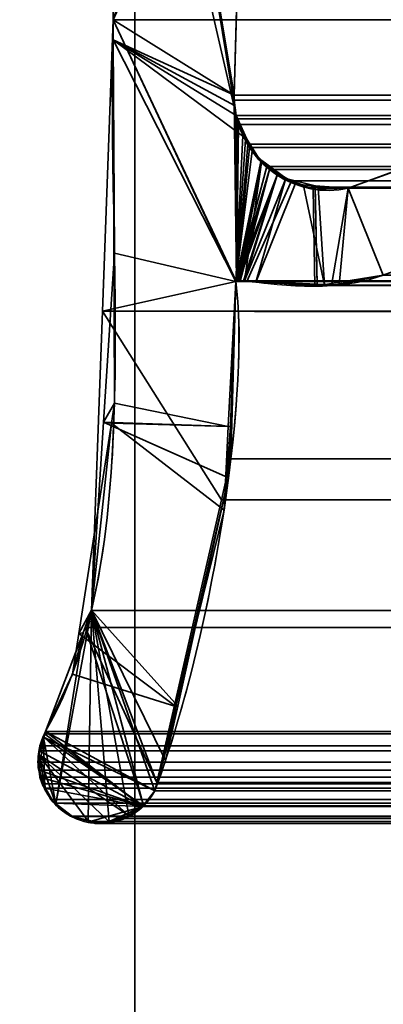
# Model space of a CAD drawing. Header units: millimetres. Extents: x -603 to 3703, y -115 to 249.
# Tile 538 of 656: x 1025 to 1028, y -5 to 3. Entities that reach past the tile are written whole.
import ezdxf

# ---------------------------------------------------------------- set-up
doc = ezdxf.new("R2010")
doc.units = ezdxf.units.MM
doc.layers.add('152', color=7, linetype='Continuous', true_color=0xffffff)

# ---------------------------------------------------------------- blocks, each defined once
blk = doc.blocks.new('UG_SURFACE_002')
at = {"layer": '152', "color": 252, "linetype": 'Continuous', "lineweight": 35}
for points in [[(2165, -13.4, 2212.25), (2165, 230.4, 2212.25), (835, 230.4, 2212.25), (835, -13.4, 2212.25)], [(985, -13.4, 2062.2499), (985, 230.4, 2062.2499), (2015.0001, 230.4, 2062.2499), (2015.0001, -13.4, 2062.2499)]]:
    blk.add_3dface(points, dxfattribs=at)
blk = doc.blocks.new('UG_SURFACE_113')
at = {"layer": '152', "color": 7, "linetype": 'Continuous', "lineweight": 35}
for points in [[(1026.8117, 1.8784, 2020.4382), (1025.9112, 7.3541, 2021.3387), (1025.8678, 6.0177, 2021.3821), (1025.8716, 5.9608, 2021.3785)], [(1025.9112, 7.3541, 2021.3387), (1026.799, 1.9593, 2020.4511), (1026.7951, 2.0412, 2020.4549)], [(1025.9112, 7.3541, 2021.3387), (1026.8117, 1.8784, 2020.4382), (1026.799, 1.9593, 2020.4511)], [(1026.7951, 2.0412, 2020.4549), (1026.8776, 4.9715, 2020.3724), (1025.9112, 7.3541, 2021.3387)], [(1025.825, 2.6459, -8.75), (1027.0734, 6.4097, -8.75), (1026.9108, 5.1239, -8.75), (1026.9032, 5.0887, -8.75)], [(1027.0734, 6.4097, -8.75), (1025.825, 2.6459, -8.75), (1025.8716, 5.9608, -8.75)], [(1025.825, 2.6459, 2021.425), (1025.8716, 5.9608, 2021.3785), (1025.8716, 5.9608, -8.75), (1025.825, 2.6459, -8.75)], [(1025.8716, 5.9608, 2021.3785), (1025.825, 2.6459, 2021.425), (1025.826, 2.4847, 2021.4241), (1026.8117, 1.8784, 2020.4382)], [(1026.9032, 5.0887, -8.75), (1026.8776, 4.9715, -8.75), (1025.825, 2.6459, -8.75)], [(1026.8776, 4.9715, -8.75), (1026.7951, 2.0412, -8.75), (1025.8255, 2.4846, -8.75), (1025.825, 2.6459, -8.75)], [(1026.7951, 2.0412, -8.75), (1026.8776, 4.9715, -8.75), (1026.8776, 4.9715, 2020.3724), (1026.7951, 2.0412, 2020.4549)], [(1025.825, 2.6459, -8.75), (1025.8255, 2.4846, -8.75), (1025.826, 2.4847, 2021.4241)], [(1025.826, 2.4847, 2021.4241), (1025.825, 2.6459, 2021.425), (1025.825, 2.6459, -8.75)], [(1025.8358, 0.7759, 2021.4143), (1025.826, 2.4847, 2021.4241), (1025.8255, 2.4846, -8.75)], [(1025.8358, 0.7759, 2021.4143), (1025.8255, 2.4846, -8.75), (1025.8352, -0.4257, -8.75)], [(1025.8255, 2.4846, -8.75), (1026.8117, 1.8784, -8.75), (1026.8961, 1.6882, -8.75)], [(1025.8255, 2.4846, -8.75), (1026.7951, 2.0412, -8.75), (1026.799, 1.9593, -8.75)], [(1026.799, 1.9593, -8.75), (1026.8117, 1.8784, -8.75), (1025.8255, 2.4846, -8.75)], [(1026.8961, 1.6882, -8.75), (1026.9387, 1.592, -8.75), (1026.8074, 0.5499, -8.75), (1025.8255, 2.4846, -8.75)], [(1025.8352, -0.4257, -8.75), (1025.8255, 2.4846, -8.75), (1026.8074, 0.5499, -8.75), (1026.7483, -0.6131, -8.75)], [(1025.826, 2.4847, 2021.4241), (1026.8074, 0.5499, 2020.4425), (1026.8643, 1.7194, 2020.3857), (1026.8117, 1.8784, 2020.4382)], [(1026.8074, 0.5499, 2020.4425), (1025.826, 2.4847, 2021.4241), (1025.8358, 0.7759, 2021.4143)], [(1026.799, 1.9593, -8.75), (1026.7951, 2.0412, -8.75), (1026.7951, 2.0412, 2020.4549), (1026.799, 1.9593, 2020.4511)], [(1027.7102, 1.295, -8.75), (1029.6266, 1.997, -8.75), (1029.4485, 1.1329, -8.75), (1027.9915, 0.5991, -8.75)], [(1027.9915, 0.5991, 2019.2585), (1029.4485, 1.1329, 2017.8015), (1029.6266, 1.997, 2017.6234), (1027.7102, 1.295, 2019.5398)], [(1029.6266, 1.997, -8.75), (1027.7102, 1.295, -8.75), (1027.7102, 1.295, 2019.5398), (1029.6266, 1.997, 2017.6234)], [(1026.799, 1.9593, 2020.4511), (1026.8117, 1.8784, 2020.4382), (1026.8117, 1.8784, -8.75), (1026.799, 1.9593, -8.75)], [(1026.8117, 1.8784, -8.75), (1026.8643, 1.7194, 2020.3857), (1026.8865, 1.6875, 2020.3636)], [(1026.8117, 1.8784, -8.75), (1026.8117, 1.8784, 2020.4382), (1026.8643, 1.7194, 2020.3857)], [(1026.8865, 1.6875, 2020.3636), (1026.8961, 1.6882, -8.75), (1026.8117, 1.8784, -8.75)], [(1026.8865, 1.6875, 2020.3636), (1026.8643, 1.7194, 2020.3857), (1026.8074, 0.5499, 2020.4425)], [(1027.0091, 1.5104, 2020.2408), (1026.8865, 1.6875, 2020.3636), (1026.8074, 0.5499, 2020.4425)], [(1026.8961, 1.6882, -8.75), (1026.8865, 1.6875, 2020.3636), (1027.0091, 1.5104, 2020.2408)], [(1027.0091, 1.5104, 2020.2408), (1026.9387, 1.592, -8.75), (1026.8961, 1.6882, -8.75)], [(1026.8074, 0.5499, -8.75), (1026.9387, 1.592, -8.75), (1027.0166, 1.518, -8.75)], [(1027.0091, 1.5104, 2020.2408), (1027.0166, 1.518, -8.75), (1026.9387, 1.592, -8.75)], [(1027.0166, 1.518, -8.75), (1027.1401, 1.4006, -8.75), (1026.8074, 0.5499, -8.75)], [(1026.8074, 0.5499, 2020.4425), (1027.0144, 1.5029, 2020.2355), (1027.0091, 1.5104, 2020.2408)], [(1027.0144, 1.5029, 2020.2355), (1026.8074, 0.5499, 2020.4425), (1026.8161, 0.553, 2020.4339)], [(1026.8161, 0.553, 2020.4339), (1026.8192, 0.5541, 2020.4308), (1027.0144, 1.5029, 2020.2355)], [(1027.0144, 1.5029, 2020.2355), (1026.8192, 0.5541, 2020.4308), (1026.8337, 0.5532, 2020.4163)], [(1027.0144, 1.5029, 2020.2355), (1026.8337, 0.5532, 2020.4163), (1026.8778, 0.5502, 2020.3722)], [(1027.2093, 1.3763, 2020.0408), (1027.0144, 1.5029, 2020.2355), (1026.8778, 0.5502, 2020.3722), (1026.9682, 0.5441, 2020.2818)], [(1027.0166, 1.518, -8.75), (1027.0091, 1.5104, 2020.2408), (1027.0144, 1.5029, 2020.2355)], [(1027.0166, 1.518, -8.75), (1027.0144, 1.5029, 2020.2355), (1027.2093, 1.3763, 2020.0408)], [(1027.2093, 1.3763, 2020.0408), (1027.1401, 1.4006, -8.75), (1027.0166, 1.518, -8.75)], [(1026.8157, 0.5533, -8.75), (1026.8074, 0.5499, -8.75), (1027.1401, 1.4006, -8.75)], [(1026.8161, 0.5534, -8.75), (1026.8157, 0.5533, -8.75), (1027.1401, 1.4006, -8.75)], [(1026.8338, 0.5537, -8.75), (1026.8161, 0.5534, -8.75), (1027.1401, 1.4006, -8.75)], [(1027.1401, 1.4006, -8.75), (1026.8703, 0.5545, -8.75), (1026.8338, 0.5537, -8.75)], [(1026.8779, 0.5539, -8.75), (1026.8703, 0.5545, -8.75), (1027.1401, 1.4006, -8.75)], [(1026.8779, 0.5539, -8.75), (1027.1401, 1.4006, -8.75), (1027.2092, 1.3738, -8.75)], [(1027.2092, 1.3738, -8.75), (1027.4289, 1.2884, -8.75), (1027.4434, 0.5105, -8.75), (1026.8779, 0.5539, -8.75)], [(1026.9682, 0.5441, 2020.2818), (1027.2847, 1.3273, 2019.9654), (1027.2093, 1.3763, 2020.0408)], [(1027.2093, 1.3763, 2020.0408), (1027.2092, 1.3738, -8.75), (1027.1401, 1.4006, -8.75)], [(1027.2092, 1.3738, -8.75), (1027.2093, 1.3763, 2020.0408), (1027.2847, 1.3273, 2019.9654)], [(1027.2092, 1.3738, -8.75), (1027.2847, 1.3273, 2019.9654), (1027.4458, 1.3151, 2019.8042)], [(1027.4458, 1.3151, 2019.8042), (1027.4289, 1.2884, -8.75), (1027.2092, 1.3738, -8.75)], [(1027.4458, 1.3151, 2019.8042), (1027.2847, 1.3273, 2019.9654), (1026.9682, 0.5441, 2020.2818), (1027.4619, 0.5275, 2019.788)], [(1027.4458, 1.3151, 2019.8042), (1027.4447, 1.2888, -8.75), (1027.4289, 1.2884, -8.75)], [(1027.4612, 0.5134, -8.75), (1027.4434, 0.5105, -8.75), (1027.4289, 1.2884, -8.75), (1027.4447, 1.2888, -8.75)], [(1027.4447, 1.2888, -8.75), (1027.4458, 1.3151, 2019.8042), (1027.7102, 1.295, 2019.5398)], [(1027.4447, 1.2888, -8.75), (1027.7102, 1.295, -8.75), (1027.9915, 0.5991, -8.75), (1027.4612, 0.5134, -8.75)], [(1027.7102, 1.295, 2019.5398), (1027.7102, 1.295, -8.75), (1027.4447, 1.2888, -8.75)], [(1027.4619, 0.5275, 2019.788), (1027.6384, 0.5215, 2019.6116), (1027.7102, 1.295, 2019.5398), (1027.4458, 1.3151, 2019.8042)], [(1027.7102, 1.295, 2019.5398), (1027.6384, 0.5215, 2019.6116), (1027.9915, 0.5991, 2019.2585)], [(1029.4485, 1.1329, 2017.8015), (1027.9915, 0.5991, 2019.2585), (1027.9915, 0.5991, -8.75), (1029.4485, 1.1329, -8.75)], [(1025.8352, -0.4257, -8.75), (1025.7486, -0.5778, 2021.5013), (1025.8358, 0.7759, 2021.4143)], [(1026.7655, -0.6133, 2020.4844), (1026.8074, 0.5499, 2020.4425), (1025.8358, 0.7759, 2021.4143), (1025.7486, -0.5778, 2021.5013)], [(1026.8074, 0.5499, -8.75), (1026.8157, 0.5533, -8.75), (1026.8161, 0.553, 2020.4339)], [(1026.8161, 0.553, 2020.4339), (1026.8074, 0.5499, 2020.4425), (1026.8074, 0.5499, -8.75)], [(1026.8157, 0.5533, -8.75), (1026.8161, 0.5534, -8.75), (1026.8161, 0.553, 2020.4339)], [(1026.8337, 0.5532, 2020.4163), (1026.8192, 0.5541, 2020.4308), (1026.8161, 0.5534, -8.75)], [(1026.8192, 0.5541, 2020.4308), (1026.8161, 0.553, 2020.4339), (1026.8161, 0.5534, -8.75)], [(1026.8161, 0.5534, -8.75), (1026.8338, 0.5537, -8.75), (1026.8337, 0.5532, 2020.4163)], [(1026.8778, 0.5502, 2020.3722), (1026.8337, 0.5532, 2020.4163), (1026.8338, 0.5537, -8.75)], [(1026.8338, 0.5537, -8.75), (1026.8703, 0.5545, -8.75), (1026.8778, 0.5502, 2020.3722)], [(1026.8703, 0.5545, -8.75), (1026.8779, 0.5539, -8.75), (1026.8778, 0.5502, 2020.3722)], [(1026.9682, 0.5441, 2020.2818), (1026.8778, 0.5502, 2020.3722), (1026.8779, 0.5539, -8.75)], [(1026.8779, 0.5539, -8.75), (1027.4434, 0.5105, -8.75), (1027.4619, 0.5275, 2019.788)], [(1027.4619, 0.5275, 2019.788), (1026.9682, 0.5441, 2020.2818), (1026.8779, 0.5539, -8.75)], [(1027.4612, 0.5134, -8.75), (1027.9915, 0.5991, -8.75), (1027.9915, 0.5991, 2019.2585)], [(1027.9915, 0.5991, 2019.2585), (1027.6384, 0.5215, 2019.6116), (1027.4612, 0.5134, -8.75)], [(1026.7483, -0.6131, -8.75), (1026.8074, 0.5499, -8.75), (1026.8074, 0.5499, 2020.4425)], [(1026.8074, 0.5499, 2020.4425), (1026.7655, -0.6133, 2020.4844), (1026.7483, -0.6131, -8.75)], [(1027.4434, 0.5105, -8.75), (1027.4612, 0.5134, -8.75), (1027.4619, 0.5275, 2019.788)], [(1027.6384, 0.5215, 2019.6116), (1027.4619, 0.5275, 2019.788), (1027.4612, 0.5134, -8.75)], [(1025.8352, -0.4257, -8.75), (1025.8104, -0.5852, -8.75), (1025.7486, -0.5778, 2021.5013)], [(1025.8104, -0.5852, -8.75), (1025.8352, -0.4257, -8.75), (1026.7483, -0.6131, -8.75)], [(1025.6516, -2.085, 2021.5983), (1025.8104, -0.5852, -8.75), (1025.5485, -2.2703, -8.75)], [(1026.7142, -1.283, -8.75), (1026.3269, -2.8554, -8.75), (1025.5485, -2.2703, -8.75), (1025.8104, -0.5852, -8.75)], [(1025.6516, -2.085, 2021.5983), (1025.7486, -0.5778, 2021.5013), (1025.8104, -0.5852, -8.75)], [(1025.7486, -0.5778, 2021.5013), (1025.6516, -2.085, 2021.5983), (1026.3424, -2.8528, 2020.9076), (1026.7507, -1.0249, 2020.4992)], [(1026.7507, -1.0249, 2020.4992), (1026.7655, -0.6133, 2020.4844), (1025.7486, -0.5778, 2021.5013)], [(1025.8104, -0.5852, -8.75), (1026.7483, -0.6131, -8.75), (1026.7142, -1.283, -8.75)], [(1026.7142, -1.283, -8.75), (1026.7483, -0.6131, -8.75), (1026.7655, -0.6133, 2020.4844)], [(1026.7655, -0.6133, 2020.4844), (1026.7507, -1.0249, 2020.4992), (1026.7142, -1.283, -8.75)], [(1026.7507, -1.0249, 2020.4992), (1026.3269, -2.8554, -8.75), (1026.7142, -1.283, -8.75)], [(1026.7507, -1.0249, 2020.4992), (1026.3424, -2.8528, 2020.9076), (1026.3269, -2.8554, -8.75)], [(1025.3639, -3.6376, 2021.8861), (1025.6516, -2.085, 2021.5983), (1025.5833, -2.2645, 2021.6668)], [(1025.6516, -2.085, 2021.5983), (1025.3639, -3.6376, 2021.8861), (1025.4831, -3.7332, 2021.7669), (1025.6243, -3.7674, 2021.6258)], [(1025.5485, -2.2703, -8.75), (1025.5833, -2.2645, 2021.6668), (1025.6516, -2.085, 2021.5983)], [(1025.6516, -2.085, 2021.5983), (1025.6243, -3.7674, 2021.6258), (1025.7322, -3.7935, 2021.5178), (1025.7918, -3.7758, 2021.4581)], [(1025.6516, -2.085, 2021.5983), (1026.0653, -3.642, 2021.1847), (1026.1304, -3.5803, 2021.1196), (1026.1602, -3.5319, 2021.0898)], [(1026.1602, -3.5319, 2021.0898), (1026.245, -3.2885, 2021.0049), (1025.6516, -2.085, 2021.5983)], [(1025.6516, -2.085, 2021.5983), (1025.7918, -3.7758, 2021.4581), (1025.9507, -3.7285, 2021.2994)], [(1025.9507, -3.7285, 2021.2994), (1025.9846, -3.7184, 2021.2653), (1026.0653, -3.642, 2021.1847), (1025.6516, -2.085, 2021.5983)], [(1026.245, -3.2885, 2021.0049), (1026.3424, -2.8528, 2020.9076), (1025.6516, -2.085, 2021.5983)], [(1025.5833, -2.2645, 2021.6668), (1025.2817, -3.0566, 2021.9684), (1025.2649, -3.1036, 2021.9851), (1025.3639, -3.6376, 2021.8861)], [(1025.2817, -3.0566, -8.75), (1025.2817, -3.0566, 2021.9684), (1025.5833, -2.2645, 2021.6668)], [(1025.5833, -2.2645, 2021.6668), (1025.4977, -2.5976, -8.75), (1025.2817, -3.0566, -8.75)], [(1025.5833, -2.2645, 2021.6668), (1025.5485, -2.2703, -8.75), (1025.4977, -2.5976, -8.75)], [(1026.3269, -2.8554, -8.75), (1025.4977, -2.5976, -8.75), (1025.5485, -2.2703, -8.75)], [(1025.2817, -3.0566, -8.75), (1025.4977, -2.5976, -8.75), (1026.3269, -2.8554, -8.75), (1026.1602, -3.5319, -8.75)], [(1026.1602, -3.5319, -8.75), (1026.3269, -2.8554, -8.75), (1026.3424, -2.8528, 2020.9076)], [(1026.3424, -2.8528, 2020.9076), (1026.245, -3.2885, 2021.0049), (1026.1602, -3.5319, -8.75)], [(1025.268, -3.1027, -8.75), (1025.2649, -3.1036, 2021.9851), (1025.2817, -3.0566, 2021.9684)], [(1025.2817, -3.0566, 2021.9684), (1025.2817, -3.0566, -8.75), (1025.268, -3.1027, -8.75)], [(1026.1602, -3.5319, -8.75), (1025.268, -3.1027, -8.75), (1025.2817, -3.0566, -8.75)], [(1025.2285, -3.2381, 2022.0215), (1025.2239, -3.3434, 2022.0263), (1025.2328, -3.379, 2022.0172), (1025.2649, -3.1036, 2021.9851)], [(1025.2649, -3.1036, 2021.9851), (1025.268, -3.1027, -8.75), (1025.2274, -3.2386, -8.75)], [(1025.2274, -3.2386, -8.75), (1025.268, -3.1027, -8.75), (1025.947, -3.7278, -8.75)], [(1025.2274, -3.2386, -8.75), (1025.2302, -3.2006, 2022.0199), (1025.2649, -3.1036, 2021.9851)], [(1025.2649, -3.1036, 2021.9851), (1025.2302, -3.2006, 2022.0199), (1025.2285, -3.2381, 2022.0215)], [(1025.2649, -3.1036, 2021.9851), (1025.2328, -3.379, 2022.0172), (1025.2606, -3.4879, 2021.9893), (1025.2759, -3.5127, 2021.9741)], [(1025.2759, -3.5127, 2021.9741), (1025.3429, -3.6207, 2021.9071), (1025.3639, -3.6376, 2021.8861), (1025.2649, -3.1036, 2021.9851)], [(1025.268, -3.1027, -8.75), (1026.0657, -3.6483, -8.75), (1026.0432, -3.676, -8.75), (1025.947, -3.7278, -8.75)], [(1025.268, -3.1027, -8.75), (1026.1602, -3.5319, -8.75), (1026.0657, -3.6483, -8.75)], [(1025.2274, -3.2386, -8.75), (1025.2285, -3.2381, 2022.0215), (1025.2302, -3.2006, 2022.0199)], [(1025.2274, -3.2386, -8.75), (1025.2229, -3.2537, -8.75), (1025.2328, -3.379, 2022.0172)], [(1025.2362, -3.3802, -8.75), (1025.2229, -3.2537, -8.75), (1025.2274, -3.2386, -8.75), (1025.2824, -3.511, -8.75)], [(1025.2229, -3.2537, -8.75), (1025.2362, -3.3802, -8.75), (1025.2328, -3.379, 2022.0172)], [(1025.2239, -3.3434, 2022.0263), (1025.2285, -3.2381, 2022.0215), (1025.2274, -3.2386, -8.75)], [(1025.2328, -3.379, 2022.0172), (1025.2239, -3.3434, 2022.0263), (1025.2274, -3.2386, -8.75)], [(1025.2274, -3.2386, -8.75), (1025.3655, -3.6377, -8.75), (1025.339, -3.6162, -8.75), (1025.2824, -3.511, -8.75)], [(1025.2274, -3.2386, -8.75), (1025.6249, -3.7754, -8.75), (1025.4831, -3.7332, -8.75), (1025.3655, -3.6377, -8.75)], [(1025.2274, -3.2386, -8.75), (1025.7927, -3.7803, -8.75), (1025.681, -3.7921, -8.75), (1025.6249, -3.7754, -8.75)], [(1025.2274, -3.2386, -8.75), (1025.947, -3.7278, -8.75), (1025.8634, -3.7728, -8.75), (1025.7927, -3.7803, -8.75)], [(1026.245, -3.2885, 2021.0049), (1026.1602, -3.5319, 2021.0898), (1026.1602, -3.5319, -8.75)], [(1025.2606, -3.4879, 2021.9893), (1025.2328, -3.379, 2022.0172), (1025.2362, -3.3802, -8.75)], [(1025.2362, -3.3802, -8.75), (1025.2422, -3.4365, -8.75), (1025.2606, -3.4879, 2021.9893)], [(1025.2824, -3.511, -8.75), (1025.2422, -3.4365, -8.75), (1025.2362, -3.3802, -8.75)], [(1025.2422, -3.4365, -8.75), (1025.2824, -3.511, -8.75), (1025.2759, -3.5127, 2021.9741)], [(1025.2759, -3.5127, 2021.9741), (1025.2606, -3.4879, 2021.9893), (1025.2422, -3.4365, -8.75)], [(1025.3429, -3.6207, 2021.9071), (1025.2759, -3.5127, 2021.9741), (1025.2824, -3.511, -8.75)], [(1025.2824, -3.511, -8.75), (1025.339, -3.6162, -8.75), (1025.3429, -3.6207, 2021.9071)], [(1026.0657, -3.6483, -8.75), (1026.1602, -3.5319, -8.75), (1026.1602, -3.5319, 2021.0898)], [(1026.1602, -3.5319, 2021.0898), (1026.1304, -3.5803, 2021.1196), (1026.0657, -3.6483, -8.75)], [(1025.339, -3.6162, -8.75), (1025.3655, -3.6377, -8.75), (1025.3639, -3.6376, 2021.8861)], [(1025.3639, -3.6376, 2021.8861), (1025.3429, -3.6207, 2021.9071), (1025.339, -3.6162, -8.75)], [(1026.1304, -3.5803, 2021.1196), (1026.0653, -3.642, 2021.1847), (1026.0657, -3.6483, -8.75)], [(1025.4831, -3.7332, 2021.7669), (1025.3639, -3.6376, 2021.8861), (1025.3655, -3.6377, -8.75)], [(1025.3655, -3.6377, -8.75), (1025.4831, -3.7332, -8.75), (1025.4831, -3.7332, 2021.7669)], [(1025.947, -3.7278, -8.75), (1026.0432, -3.676, -8.75), (1026.0653, -3.642, 2021.1847)], [(1026.0653, -3.642, 2021.1847), (1025.9846, -3.7184, 2021.2653), (1025.947, -3.7278, -8.75)], [(1026.0432, -3.676, -8.75), (1026.0657, -3.6483, -8.75), (1026.0653, -3.642, 2021.1847)], [(1025.4831, -3.7332, -8.75), (1025.6249, -3.7754, -8.75), (1025.6243, -3.7674, 2021.6258)], [(1025.6243, -3.7674, 2021.6258), (1025.4831, -3.7332, 2021.7669), (1025.4831, -3.7332, -8.75)], [(1025.7322, -3.7935, 2021.5178), (1025.6243, -3.7674, 2021.6258), (1025.6249, -3.7754, -8.75)], [(1025.6249, -3.7754, -8.75), (1025.681, -3.7921, -8.75), (1025.7322, -3.7935, 2021.5178)], [(1025.681, -3.7921, -8.75), (1025.7927, -3.7803, -8.75), (1025.7918, -3.7758, 2021.4581)], [(1025.7918, -3.7758, 2021.4581), (1025.7322, -3.7935, 2021.5178), (1025.681, -3.7921, -8.75)], [(1025.9507, -3.7285, 2021.2994), (1025.7918, -3.7758, 2021.4581), (1025.8634, -3.7728, -8.75)], [(1025.7918, -3.7758, 2021.4581), (1025.7927, -3.7803, -8.75), (1025.8634, -3.7728, -8.75)], [(1025.8634, -3.7728, -8.75), (1025.947, -3.7278, -8.75), (1025.9507, -3.7285, 2021.2994)], [(1025.9846, -3.7184, 2021.2653), (1025.9507, -3.7285, 2021.2994), (1025.947, -3.7278, -8.75)]]:
    blk.add_3dface(points, dxfattribs=at)
blk = doc.blocks.new('UG_SURFACE_114')
at = {"layer": '152', "color": 7, "linetype": 'Continuous', "lineweight": 35}
for points in [[(1026.8776, 4.9715, 2020.3724), (1026.7951, 2.0412, 2020.4549), (1025.825, 2.6459, 2021.425), (1025.8716, 5.9608, 2021.3785)], [(1974.175, 2.6459, 2021.425), (1974.1284, 5.9608, 2021.3785), (1025.8716, 5.9608, 2021.3785), (1025.825, 2.6459, 2021.425)], [(1026.7951, 2.0412, 2020.4549), (1026.8776, 4.9715, 2020.3724), (1973.1224, 4.9715, 2020.3724), (1973.2049, 2.0412, 2020.4549)], [(1025.7392, 0.3108, 2021.5108), (1025.825, 2.6459, 2021.425), (1026.8074, 0.5499, 2020.4425)], [(1974.1695, 1.0733, 2021.4195), (1025.825, 2.6459, 2021.425), (1025.7392, 0.3108, 2021.5108)], [(1025.825, 2.6459, 2021.425), (1026.7951, 2.0412, 2020.4549), (1026.8147, 0.5531, 2020.4353), (1026.8124, 0.5521, 2020.4375)], [(1026.8124, 0.5521, 2020.4375), (1026.8074, 0.5499, 2020.4425), (1025.825, 2.6459, 2021.425)], [(1974.1695, 1.0733, 2021.4195), (1974.175, 2.6459, 2021.425), (1025.825, 2.6459, 2021.425)], [(1026.8147, 0.5531, 2020.4353), (1026.7951, 2.0412, 2020.4549), (1026.7959, 2.002, 2020.4542)], [(1026.7959, 2.002, 2020.4542), (1026.7951, 2.0412, 2020.4549), (1973.2049, 2.0412, 2020.4549)], [(1026.7959, 2.002, 2020.4542), (1973.2049, 2.0412, 2020.4549), (1973.2012, 1.9603, 2020.4513)], [(1026.7959, 2.002, 2020.4542), (1026.8117, 1.8784, 2020.4382), (1026.8147, 0.5531, 2020.4353)], [(1026.7959, 2.002, 2020.4542), (1973.2012, 1.9603, 2020.4513), (1973.1883, 1.8784, 2020.4382)], [(1973.1883, 1.8784, 2020.4382), (1026.8117, 1.8784, 2020.4382), (1026.7959, 2.002, 2020.4542)], [(1027.7102, 1.295, 2019.5398), (1029.6266, 1.997, 2017.6234), (1029.4485, 1.1329, 2017.8015), (1027.9915, 0.5991, 2019.2585)], [(1029.6266, 1.997, 2017.6234), (1027.7102, 1.295, 2019.5398), (1972.2898, 1.295, 2019.5398), (1970.3734, 1.997, 2017.6234)], [(1026.8147, 0.5531, 2020.4353), (1026.8117, 1.8784, 2020.4382), (1026.8185, 1.8526, 2020.4315)], [(1026.8117, 1.8784, 2020.4382), (1973.1883, 1.8784, 2020.4382), (1973.1793, 1.8544, 2020.4294)], [(1973.1793, 1.8544, 2020.4294), (1026.8185, 1.8526, 2020.4315), (1026.8117, 1.8784, 2020.4382)], [(1026.8185, 1.8526, 2020.4315), (1026.8308, 1.8061, 2020.4191), (1026.8147, 0.5531, 2020.4353)], [(1026.8308, 1.8061, 2020.4191), (1026.8185, 1.8526, 2020.4315), (1973.1793, 1.8544, 2020.4294)], [(1026.8308, 1.8061, 2020.4191), (1973.1793, 1.8544, 2020.4294), (1973.1114, 1.6712, 2020.3614)], [(1026.8147, 0.5531, 2020.4353), (1026.8308, 1.8061, 2020.4191), (1026.9051, 1.6498, 2020.345)], [(1026.8308, 1.8061, 2020.4191), (1973.1114, 1.6712, 2020.3614), (1973.0958, 1.65, 2020.3459)], [(1973.0958, 1.65, 2020.3459), (1026.9051, 1.6498, 2020.345), (1026.8308, 1.8061, 2020.4191)], [(1026.9051, 1.6498, 2020.345), (1026.9184, 1.6214, 2020.3316), (1026.8147, 0.5531, 2020.4353)], [(1026.8147, 0.5531, 2020.4353), (1026.9184, 1.6214, 2020.3316), (1027.0568, 1.4692, 2020.1933)], [(1026.9051, 1.6498, 2020.345), (1973.0958, 1.65, 2020.3459), (1972.993, 1.5104, 2020.2429)], [(1026.9184, 1.6214, 2020.3316), (1026.9051, 1.6498, 2020.345), (1972.993, 1.5104, 2020.2429)], [(1026.9184, 1.6214, 2020.3316), (1972.993, 1.5104, 2020.2429), (1972.9424, 1.4748, 2020.1924)], [(1972.9424, 1.4748, 2020.1924), (1027.0568, 1.4692, 2020.1933), (1026.9184, 1.6214, 2020.3316)], [(1027.0568, 1.4692, 2020.1933), (1027.079, 1.4448, 2020.1712), (1026.8147, 0.5531, 2020.4353)], [(1026.8216, 0.5528, 2020.4284), (1026.8147, 0.5531, 2020.4353), (1027.079, 1.4448, 2020.1712)], [(1027.079, 1.4448, 2020.1712), (1026.8433, 0.5517, 2020.4067), (1026.8216, 0.5528, 2020.4284)], [(1027.079, 1.4448, 2020.1712), (1027.2546, 1.3554, 2019.9955), (1026.8977, 0.5491, 2020.3524), (1026.8433, 0.5517, 2020.4067)], [(1027.079, 1.4448, 2020.1712), (1027.0568, 1.4692, 2020.1933), (1972.9424, 1.4748, 2020.1924)], [(1027.079, 1.4448, 2020.1712), (1972.9424, 1.4748, 2020.1924), (1972.7571, 1.3446, 2020.0071)], [(1027.079, 1.4448, 2020.1712), (1972.7571, 1.3446, 2020.0071), (1972.7485, 1.3429, 2019.9986)], [(1972.7485, 1.3429, 2019.9986), (1027.2546, 1.3554, 2019.9955), (1027.079, 1.4448, 2020.1712)], [(1027.2546, 1.3554, 2019.9955), (1027.3538, 1.3048, 2019.8963), (1027.5192, 0.5188, 2019.7308), (1026.8977, 0.5491, 2020.3524)], [(1027.3538, 1.3048, 2019.8963), (1027.2546, 1.3554, 2019.9955), (1972.7485, 1.3429, 2019.9986)], [(1027.47, 1.3016, 2019.7799), (1027.3538, 1.3048, 2019.8963), (1972.7485, 1.3429, 2019.9986)], [(1972.7485, 1.3429, 2019.9986), (1972.5286, 1.3, 2019.7787), (1027.47, 1.3016, 2019.7799)], [(1027.5192, 0.5188, 2019.7308), (1027.3538, 1.3048, 2019.8963), (1027.47, 1.3016, 2019.7799)], [(1027.47, 1.3016, 2019.7799), (1027.7102, 1.295, 2019.5398), (1027.577, 0.516, 2019.6729), (1027.5192, 0.5188, 2019.7308)], [(1027.47, 1.3016, 2019.7799), (1972.5286, 1.3, 2019.7787), (1972.4199, 1.2788, 2019.67)], [(1027.7102, 1.295, 2019.5398), (1027.47, 1.3016, 2019.7799), (1972.4199, 1.2788, 2019.67)], [(1027.9915, 0.5991, 2019.2585), (1027.577, 0.516, 2019.6729), (1027.7102, 1.295, 2019.5398)], [(1972.4199, 1.2788, 2019.67), (1972.2898, 1.295, 2019.5398), (1027.7102, 1.295, 2019.5398)], [(1970.5515, 1.1329, 2017.8015), (1972.0085, 0.5991, 2019.2585), (1027.9915, 0.5991, 2019.2585), (1029.4485, 1.1329, 2017.8015)], [(1025.7392, 0.3108, 2021.5108), (1974.2143, 0.3098, 2021.4643), (1974.1695, 1.0733, 2021.4195)], [(1973.1853, 0.5531, 2020.4353), (1026.8124, 0.5521, 2020.4375), (1026.8147, 0.5531, 2020.4353)], [(1973.1853, 0.5531, 2020.4353), (1973.1876, 0.5521, 2020.4375), (1026.8124, 0.5521, 2020.4375)], [(1026.8147, 0.5531, 2020.4353), (1026.8216, 0.5528, 2020.4284), (1973.1784, 0.5528, 2020.4284)], [(1973.1784, 0.5528, 2020.4284), (1973.1853, 0.5531, 2020.4353), (1026.8147, 0.5531, 2020.4353)], [(1026.8216, 0.5528, 2020.4284), (1026.8433, 0.5517, 2020.4067), (1973.1567, 0.5518, 2020.4067)], [(1973.1567, 0.5518, 2020.4067), (1973.1784, 0.5528, 2020.4284), (1026.8216, 0.5528, 2020.4284)], [(1027.577, 0.516, 2019.6729), (1972.0085, 0.5991, 2019.2585), (1972.3992, 0.5179, 2019.6493)], [(1027.577, 0.516, 2019.6729), (1027.9915, 0.5991, 2019.2585), (1972.0085, 0.5991, 2019.2585)], [(1025.7392, 0.3108, 2021.5108), (1026.8074, 0.5499, 2020.4425), (1026.7696, -0.8721, 2020.4804), (1026.6945, -1.2001, 2020.5555)], [(1026.7696, -0.8721, 2020.4804), (1973.1926, 0.5499, 2020.4425), (1973.187, -0.4242, 2020.437)], [(1026.7696, -0.8721, 2020.4804), (1026.8074, 0.5499, 2020.4425), (1973.1926, 0.5499, 2020.4425)], [(1026.8124, 0.5521, 2020.4375), (1973.1876, 0.5521, 2020.4375), (1973.1926, 0.5499, 2020.4425), (1026.8074, 0.5499, 2020.4425)], [(1973.1025, 0.5494, 2020.3524), (1973.1567, 0.5518, 2020.4067), (1026.8433, 0.5517, 2020.4067)], [(1026.8433, 0.5517, 2020.4067), (1026.8977, 0.5491, 2020.3524), (1973.1025, 0.5494, 2020.3524)], [(1972.4813, 0.5216, 2019.7313), (1973.1025, 0.5494, 2020.3524), (1026.8977, 0.5491, 2020.3524)], [(1026.8977, 0.5491, 2020.3524), (1027.5192, 0.5188, 2019.7308), (1972.4813, 0.5216, 2019.7313)], [(1972.3992, 0.5179, 2019.6493), (1972.4813, 0.5216, 2019.7313), (1027.5192, 0.5188, 2019.7308)], [(1972.3992, 0.5179, 2019.6493), (1027.5192, 0.5188, 2019.7308), (1027.577, 0.516, 2019.6729)], [(1026.6945, -1.2001, 2020.5555), (1026.1754, -3.4656, 2021.0745), (1025.651, -2.0878, 2021.5991), (1025.7392, 0.3108, 2021.5108)], [(1974.3572, -2.122, 2021.6072), (1025.7392, 0.3108, 2021.5108), (1025.651, -2.0878, 2021.5991)], [(1974.3572, -2.122, 2021.6072), (1974.2143, 0.3098, 2021.4643), (1025.7392, 0.3108, 2021.5108)], [(1973.187, -0.4242, 2020.437), (1026.6945, -1.2001, 2020.5555), (1026.7696, -0.8721, 2020.4804)], [(1973.187, -0.4242, 2020.437), (1973.2999, -1.2074, 2020.5498), (1026.6945, -1.2001, 2020.5555)], [(1973.4131, -1.9929, 2020.663), (1026.1754, -3.4656, 2021.0745), (1026.6945, -1.2001, 2020.5555)], [(1026.6945, -1.2001, 2020.5555), (1973.2999, -1.2074, 2020.5498), (1973.4131, -1.9929, 2020.663)], [(1973.4131, -1.9929, 2020.663), (1973.8216, -3.4666, 2021.0717), (1026.1754, -3.4656, 2021.0745)], [(1025.5994, -2.2231, 2021.6506), (1025.651, -2.0878, 2021.5991), (1026.1754, -3.4656, 2021.0745)], [(1025.651, -2.0878, 2021.5991), (1025.5994, -2.2231, 2021.6506), (1974.3973, -2.2257, 2021.6472)], [(1025.651, -2.0878, 2021.5991), (1974.3973, -2.2257, 2021.6472), (1974.3572, -2.122, 2021.6072)], [(1026.0705, -3.6511, 2021.1794), (1026.0633, -3.6559, 2021.1868), (1025.2817, -3.0566, 2021.9684), (1025.5994, -2.2231, 2021.6506)], [(1974.3973, -2.2257, 2021.6472), (1025.5994, -2.2231, 2021.6506), (1025.2817, -3.0566, 2021.9684)], [(1025.2817, -3.0566, 2021.9684), (1974.7183, -3.0566, 2021.9684), (1974.3973, -2.2257, 2021.6472)], [(1025.5994, -2.2231, 2021.6506), (1026.1754, -3.4656, 2021.0745), (1026.1602, -3.5319, 2021.0898), (1026.0705, -3.6511, 2021.1794)], [(1025.2318, -3.2122, 2022.0182), (1025.2366, -3.1716, 2022.0134), (1025.2749, -3.074, 2021.975), (1026.0633, -3.6559, 2021.1868)], [(1974.7634, -3.1716, 2022.0134), (1974.7251, -3.074, 2021.975), (1025.2749, -3.074, 2021.975), (1025.2366, -3.1716, 2022.0134)], [(1025.2749, -3.074, 2021.975), (1025.2817, -3.0566, 2021.9684), (1026.0633, -3.6559, 2021.1868)], [(1025.2749, -3.074, 2021.975), (1974.7251, -3.074, 2021.975), (1974.7183, -3.0566, 2021.9684), (1025.2817, -3.0566, 2021.9684)], [(1026.0633, -3.6559, 2021.1868), (1025.2303, -3.3666, 2022.0196), (1025.2213, -3.3021, 2022.0287), (1025.2318, -3.2122, 2022.0182)], [(1974.7682, -3.2122, 2022.0182), (1025.2318, -3.2122, 2022.0182), (1025.2213, -3.3021, 2022.0287)], [(1974.7787, -3.3021, 2022.0287), (1974.7682, -3.2122, 2022.0182), (1025.2213, -3.3021, 2022.0287)], [(1025.2318, -3.2122, 2022.0182), (1974.7682, -3.2122, 2022.0182), (1974.7634, -3.1716, 2022.0134)], [(1025.2366, -3.1716, 2022.0134), (1025.2318, -3.2122, 2022.0182), (1974.7634, -3.1716, 2022.0134)], [(1025.2213, -3.3021, 2022.0287), (1025.2303, -3.3666, 2022.0196), (1974.7697, -3.3666, 2022.0196), (1974.7787, -3.3021, 2022.0287)], [(1025.2378, -3.4209, 2022.0122), (1025.2303, -3.3666, 2022.0196), (1026.0633, -3.6559, 2021.1868)], [(1974.7622, -3.4209, 2022.0122), (1025.2303, -3.3666, 2022.0196), (1025.2378, -3.4209, 2022.0122)], [(1974.7622, -3.4209, 2022.0122), (1974.7697, -3.3666, 2022.0196), (1025.2303, -3.3666, 2022.0196)], [(1026.0633, -3.6559, 2021.1868), (1025.2753, -3.5105, 2021.9748), (1025.2558, -3.4761, 2021.9944), (1025.2378, -3.4209, 2022.0122)], [(1974.7622, -3.4209, 2022.0122), (1025.2378, -3.4209, 2022.0122), (1025.2558, -3.4761, 2021.9944)], [(1974.7442, -3.4761, 2021.9944), (1974.7622, -3.4209, 2022.0122), (1025.2558, -3.4761, 2021.9944)], [(1026.1602, -3.5319, 2021.0898), (1026.1754, -3.4656, 2021.0745), (1973.8216, -3.4666, 2021.0717)], [(1973.8216, -3.4666, 2021.0717), (1973.8398, -3.5319, 2021.0898), (1026.1602, -3.5319, 2021.0898)], [(1025.2558, -3.4761, 2021.9944), (1025.2753, -3.5105, 2021.9748), (1974.7247, -3.5105, 2021.9748), (1974.7442, -3.4761, 2021.9944)], [(1025.3602, -3.6291, 2021.8899), (1025.3263, -3.6004, 2021.9238), (1025.2753, -3.5105, 2021.9748), (1026.0633, -3.6559, 2021.1868)], [(1974.6737, -3.6004, 2021.9238), (1025.2753, -3.5105, 2021.9748), (1025.3263, -3.6004, 2021.9238)], [(1974.6737, -3.6004, 2021.9238), (1974.7247, -3.5105, 2021.9748), (1025.2753, -3.5105, 2021.9748)], [(1026.0705, -3.6511, 2021.1794), (1973.8398, -3.5319, 2021.0898), (1973.9295, -3.6511, 2021.1794)], [(1026.0705, -3.6511, 2021.1794), (1026.1602, -3.5319, 2021.0898), (1973.8398, -3.5319, 2021.0898)], [(1974.6737, -3.6004, 2021.9238), (1025.3263, -3.6004, 2021.9238), (1025.3602, -3.6291, 2021.8899)], [(1025.3602, -3.6291, 2021.8899), (1974.6422, -3.6359, 2021.8921), (1974.6737, -3.6004, 2021.9238)], [(1025.3602, -3.6291, 2021.8899), (1026.0633, -3.6559, 2021.1868), (1025.6394, -3.7769, 2021.6105), (1025.4996, -3.7378, 2021.7505)], [(1025.4996, -3.7378, 2021.7505), (1025.4831, -3.7332, 2021.7669), (1025.3602, -3.6291, 2021.8899)], [(1025.3602, -3.6291, 2021.8899), (1025.4831, -3.7332, 2021.7669), (1974.5169, -3.7332, 2021.7669)], [(1974.5169, -3.7332, 2021.7669), (1974.6287, -3.6509, 2021.8787), (1025.3602, -3.6291, 2021.8899)], [(1974.6287, -3.6509, 2021.8787), (1974.6422, -3.6359, 2021.8921), (1025.3602, -3.6291, 2021.8899)], [(1025.7937, -3.7758, 2021.4562), (1025.6974, -3.7931, 2021.5526), (1025.6394, -3.7769, 2021.6105), (1026.0633, -3.6559, 2021.1868)], [(1025.7937, -3.7758, 2021.4562), (1026.0633, -3.6559, 2021.1868), (1025.9398, -3.7382, 2021.3103)], [(1026.0633, -3.6559, 2021.1868), (1973.9367, -3.6559, 2021.1868), (1974.0602, -3.7382, 2021.3103), (1025.9398, -3.7382, 2021.3103)], [(1973.9295, -3.6511, 2021.1794), (1026.0633, -3.6559, 2021.1868), (1026.0705, -3.6511, 2021.1794)], [(1973.9295, -3.6511, 2021.1794), (1973.9367, -3.6559, 2021.1868), (1026.0633, -3.6559, 2021.1868)], [(1025.4996, -3.7378, 2021.7505), (1974.5004, -3.7378, 2021.7505), (1974.5169, -3.7332, 2021.7669), (1025.4831, -3.7332, 2021.7669)], [(1025.6394, -3.7769, 2021.6105), (1974.3606, -3.7769, 2021.6105), (1974.5004, -3.7378, 2021.7505), (1025.4996, -3.7378, 2021.7505)], [(1974.3026, -3.7931, 2021.5526), (1025.6394, -3.7769, 2021.6105), (1025.6974, -3.7931, 2021.5526)], [(1974.3026, -3.7931, 2021.5526), (1974.3606, -3.7769, 2021.6105), (1025.6394, -3.7769, 2021.6105)], [(1025.6974, -3.7931, 2021.5526), (1974.2063, -3.7758, 2021.4562), (1974.3026, -3.7931, 2021.5526)], [(1025.6974, -3.7931, 2021.5526), (1025.7937, -3.7758, 2021.4562), (1974.2063, -3.7758, 2021.4562)], [(1025.9398, -3.7382, 2021.3103), (1025.9165, -3.7538, 2021.3335), (1025.7937, -3.7758, 2021.4562)], [(1974.0835, -3.7538, 2021.3335), (1025.7937, -3.7758, 2021.4562), (1025.9165, -3.7538, 2021.3335)], [(1974.0835, -3.7538, 2021.3335), (1974.2063, -3.7758, 2021.4562), (1025.7937, -3.7758, 2021.4562)], [(1025.9165, -3.7538, 2021.3335), (1974.0602, -3.7382, 2021.3103), (1974.0835, -3.7538, 2021.3335)], [(1025.9165, -3.7538, 2021.3335), (1025.9398, -3.7382, 2021.3103), (1974.0602, -3.7382, 2021.3103)]]:
    blk.add_3dface(points, dxfattribs=at)
blk = doc.blocks.new('UG_SURFACE_119')
at = {"layer": '152', "color": 252, "linetype": 'Continuous', "lineweight": 35}
for points in [[(1042.0001, 4.0145, -7.75), (1026, 4.0145, -7.75), (1026, -24.9528, -7.75), (1974, -24.9528, -7.75)], [(1026, -24.9528, -8.75), (1026, 4.0145, -8.75), (1042.0001, 4.0145, -8.75)], [(1042.0001, 4.0145, -8.75), (1957.9999, 4.0145, -8.75), (1026, -24.9528, -8.75)], [(1957.9999, 4.0145, -8.75), (1974, 4.0145, -8.75), (1974, -24.9528, -8.75), (1026, -24.9528, -8.75)], [(1026, -24.9528, -7.75), (1026, 4.0145, -7.75), (1026, 4.0145, -8.75), (1026, -24.9528, -8.75)]]:
    blk.add_3dface(points, dxfattribs=at)
blk = doc.blocks.new('UG_SURFACE_163')
at = {"layer": '152', "color": 252, "linetype": 'Continuous', "lineweight": 35}
for points in [[(1023.5, -30.32, 2023.7501), (1976.5, -30.32, 2023.7501), (1976.5, 62.52, 2023.7501), (1023.5, 62.52, 2023.7501)], [(1025, -30.32, 2022.2499), (1025, 62.52, 2022.2499), (1975, 62.52, 2022.2499), (1975, -30.32, 2022.2499)]]:
    blk.add_3dface(points, dxfattribs=at)

msp = doc.modelspace()

# ---------------------------------------------------------------- linework, layer by layer
at = {"layer": '152', "color": 251, "linetype": 'Continuous', "lineweight": -3, "true_color": 0x636466}
for p, q in [((1025.8716, 5.9608, 2021.3784), (1025.825, 2.6459, 2021.425)), ((1026.8776, 4.9715, 2020.3724), (1026.7951, 2.0412, 2020.4549)), ((1026.7951, 2.0412, -8.75), (1026.8776, 4.9715, -8.75)), ((1026.8776, 4.9715, 2020.3724), (1026.7951, 2.0412, 2020.4549)), ((1026, -24.9528, -8.75), (1026, 4.0145, -8.75)), ((1026, -24.9528, -7.75), (1026, 4.0145, -7.75)), ((1025.825, 2.6459, 2021.425), (1025.825, 2.6459, -8.75)), ((1974.175, 2.6459, 2021.425), (1025.825, 2.6459, 2021.425)), ((1026.7951, 2.0412, 2020.4549), (1973.2049, 2.0412, 2020.4549)), ((1026.7951, 2.0412, -8.75), (1026.7951, 2.0412, 2020.4549)), ((1027.7101, 1.295, -8.75), (1029.6266, 1.997, -8.75)), ((1027.7101, 1.295, 2019.5399), (1029.6266, 1.997, 2017.6234)), ((1027.7101, 1.295, 2019.5399), (1029.6266, 1.997, 2017.6234)), ((1026.8117, 1.8784, 2020.4383), (1973.1883, 1.8784, 2020.4383)), ((1026.8117, 1.8784, -8.75), (1026.8117, 1.8784, 2020.4383)), ((1027.7101, 1.295, -8.75), (1027.7101, 1.295, 2019.5399)), ((1027.7101, 1.295, 2019.5399), (1972.2899, 1.295, 2019.5399)), ((1973.1926, 0.5499, 2020.4426), (1026.8074, 0.5499, 2020.4426)), ((1026.8074, 0.5499, 2020.4426), (1026.8074, 0.5499, -8.75)), ((1025.2817, -3.0566, 2021.9683), (1025.2817, -3.0566, -8.75)), ((1974.7183, -3.0566, 2021.9683), (1025.2817, -3.0566, 2021.9683)), ((1973.8398, -3.5319, 2021.0898), (1026.1602, -3.5319, 2021.0898)), ((1026.1602, -3.5319, 2021.0898), (1026.1602, -3.5319, -8.75)), ((1025.4831, -3.7332, 2021.7669), (1025.4831, -3.7332, -8.75)), ((1974.5169, -3.7332, 2021.7669), (1025.4831, -3.7332, 2021.7669))]:
    msp.add_line(p, q, dxfattribs=at)
for points, knots in [([(1025.825, 2.6459, 2021.425), (1025.7967, 1.6675, 2021.4533), (1025.857, 0.6872, 2021.393), (1025.829, -0.7739, 2021.421), (1025.8016, -1.2581, 2021.4484), (1025.642, -2.2094, 2021.608), (1025.5056, -2.6721, 2021.7444), (1025.2817, -3.0566, 2021.9683)], [0, 0, 0, 0, 0.5, 0.5, 0.75, 0.75, 1, 1, 1, 1]), ([(1026.8117, 1.8784, 2020.4383), (1026.8103, 1.8851, 2020.4397), (1026.8089, 1.8918, 2020.4411), (1026.8064, 1.9053, 2020.4436), (1026.8052, 1.9121, 2020.4448), (1026.803, 1.9258, 2020.447), (1026.8021, 1.9326, 2020.4479), (1026.8003, 1.9464, 2020.4497), (1026.7995, 1.9533, 2020.4505), (1026.7981, 1.9672, 2020.4519), (1026.7975, 1.9741, 2020.4525), (1026.7965, 1.988, 2020.4535), (1026.7961, 1.995, 2020.4539), (1026.7953, 2.015, 2020.4547), (1026.795, 2.0281, 2020.455), (1026.7951, 2.0412, 2020.4549)], [0, 0, 0, 0, 0.127034, 0.127034, 0.254067, 0.254067, 0.381101, 0.381101, 0.508134, 0.508134, 0.635167, 0.635167, 0.762198, 0.762198, 1, 1, 1, 1]), ([(1027.7101, 1.295, 2019.5399), (1027.5927, 1.27, 2019.6573), (1027.4705, 1.273, 2019.7795), (1027.2582, 1.3309, 2019.9918), (1027.1637, 1.377, 2020.0863), (1027.02, 1.4921, 2020.23), (1026.9645, 1.551, 2020.2855), (1026.8829, 1.6758, 2020.3671), (1026.8523, 1.7385, 2020.3977), (1026.8234, 1.8296, 2020.4266), (1026.817, 1.8538, 2020.433), (1026.8117, 1.8784, 2020.4383)], [0, 0, 0, 0, 0.336418, 0.336418, 0.611476, 0.611476, 0.80217, 0.80217, 0.949507, 0.949507, 1, 1, 1, 1]), ([(1026.8074, 0.5499, 2020.4426), (1026.8097, 0.5515, 2020.4403), (1026.8122, 0.5524, 2020.4378), (1026.8267, 0.5565, 2020.4233), (1026.8391, 0.5559, 2020.4109), (1026.8997, 0.5539, 2020.3503), (1026.948, 0.5466, 2020.302), (1027.1892, 0.5176, 2020.0608), (1027.3836, 0.5019, 2019.8664), (1027.7164, 0.5262, 2019.5336), (1027.8562, 0.551, 2019.3938), (1027.9916, 0.5991, 2019.2584)], [0, 0, 0, 0, 0.006369, 0.006369, 0.037203, 0.037203, 0.159144, 0.159144, 0.647754, 0.647754, 1, 1, 1, 1]), ([(1026.1602, -3.5319, 2021.0898), (1026.3906, -2.9029, 2020.8594), (1026.5536, -2.2313, 2020.6964), (1026.7307, -1.2024, 2020.5193), (1026.7779, -0.8537, 2020.4721), (1026.8357, -0.1542, 2020.4143), (1026.8573, 0.1959, 2020.3927), (1026.8074, 0.5499, 2020.4426)], [0, 0, 0, 0, 0.5, 0.5, 0.75, 0.75, 1, 1, 1, 1]), ([(1025.2817, -3.0566, 2021.9683), (1025.2628, -3.0914, 2021.9872), (1025.2471, -3.1304, 2022.0029), (1025.226, -3.2131, 2022.024), (1025.2206, -3.2581, 2022.0294), (1025.2221, -3.3425, 2022.0279), (1025.2278, -3.3831, 2022.0222), (1025.2428, -3.4399, 2022.0072), (1025.2488, -3.4583, 2022.0012), (1025.2739, -3.5226, 2021.9761), (1025.2985, -3.5646, 2021.9515), (1025.3642, -3.6493, 2021.8858), (1025.4091, -3.6882, 2021.8409), (1025.4649, -3.7231, 2021.7851), (1025.474, -3.7283, 2021.776), (1025.4831, -3.7332, 2021.7669)], [0, 0, 0, 0, 0.152066, 0.152066, 0.305556, 0.305556, 0.445518, 0.445518, 0.515049, 0.515049, 0.699712, 0.699712, 0.95247, 0.95247, 1, 1, 1, 1]), ([(1025.4831, -3.7332, 2021.7669), (1025.5511, -3.7701, 2021.6989), (1025.6246, -3.7897, 2021.6254), (1025.7709, -3.7966, 2021.4791), (1025.8459, -3.7837, 2021.4041), (1025.9708, -3.7307, 2021.2792), (1026.0238, -3.6968, 2021.2262), (1026.1042, -3.6181, 2021.1458), (1026.1353, -3.578, 2021.1147), (1026.1602, -3.5319, 2021.0898)], [0, 0, 0, 0, 0.298689, 0.298689, 0.60048, 0.60048, 0.832685, 0.832685, 1, 1, 1, 1])]:
    msp.add_open_spline(points, degree=3, knots=knots, dxfattribs=at)
for points in [[(1025.2817, -3.0566, 2021.9683), (1026.0904, -1.668, 2021.1596), (1025.7678, 0.6697, 2021.4822), (1025.825, 2.6459, 2021.425)], [(1025.825, 2.6459, -8.75), (1025.7678, 0.6697, -8.75), (1026.0904, -1.668, -8.75), (1025.2817, -3.0566, -8.75)], [(1026.8117, 1.8784, 2020.4383), (1026.8001, 1.9319, 2020.4499), (1026.7948, 1.9864, 2020.4552), (1026.7951, 2.0412, 2020.4549)], [(1026.7951, 2.0412, -8.75), (1026.7948, 1.9864, -8.75), (1026.8001, 1.9319, -8.75), (1026.8117, 1.8784, -8.75)], [(1026.8117, 1.8784, -8.75), (1026.8988, 1.4692, -8.75), (1027.3009, 1.208, -8.75), (1027.7101, 1.295, -8.75)], [(1027.7101, 1.295, 2019.5399), (1027.3009, 1.208, 2019.9491), (1026.8988, 1.4692, 2020.3512), (1026.8117, 1.8784, 2020.4383)], [(1026.8074, 0.5499, 2020.4426), (1026.8617, 0.5892, 2020.3883), (1027.4574, 0.4094, 2019.7926), (1027.9916, 0.5991, 2019.2584)], [(1026.8074, 0.5499, -8.75), (1026.8617, 0.5892, -8.75), (1027.4574, 0.4094, -8.75), (1027.9916, 0.5991, -8.75)], [(1026.8074, 0.5499, 2020.4426), (1026.9217, -0.2606, 2020.3283), (1026.6602, -2.1669, 2020.5898), (1026.1602, -3.5319, 2021.0898)], [(1026.1602, -3.5319, -8.75), (1026.6602, -2.1669, -8.75), (1026.9217, -0.2606, -8.75), (1026.8074, 0.5499, -8.75)], [(1025.2817, -3.0566, -8.75), (1025.1503, -3.2988, -8.75), (1025.2406, -3.602, -8.75), (1025.4831, -3.7332, -8.75)], [(1025.2817, -3.0566, 2021.9683), (1025.1503, -3.2988, 2022.0997), (1025.2406, -3.602, 2022.0094), (1025.4831, -3.7332, 2021.7669)], [(1025.4831, -3.7332, 2021.7669), (1025.7258, -3.8648, 2021.5242), (1026.029, -3.7744, 2021.221), (1026.1602, -3.5319, 2021.0898)], [(1025.4831, -3.7332, -8.75), (1025.7258, -3.8648, -8.75), (1026.029, -3.7744, -8.75), (1026.1602, -3.5319, -8.75)], [(1025.4831, -3.7332, 2021.7669), (1025.7258, -3.8648, 2021.5242), (1026.029, -3.7744, 2021.221), (1026.1602, -3.5319, 2021.0898)]]:
    msp.add_open_spline(points, degree=3, dxfattribs=at)

# ---------------------------------------------------------------- block references
for name in ['UG_SURFACE_002', 'UG_SURFACE_163', 'UG_SURFACE_119', 'UG_SURFACE_113', 'UG_SURFACE_114']:
    msp.add_blockref(name, (0, 0), dxfattribs=at)

doc.saveas('drawing.dxf')
